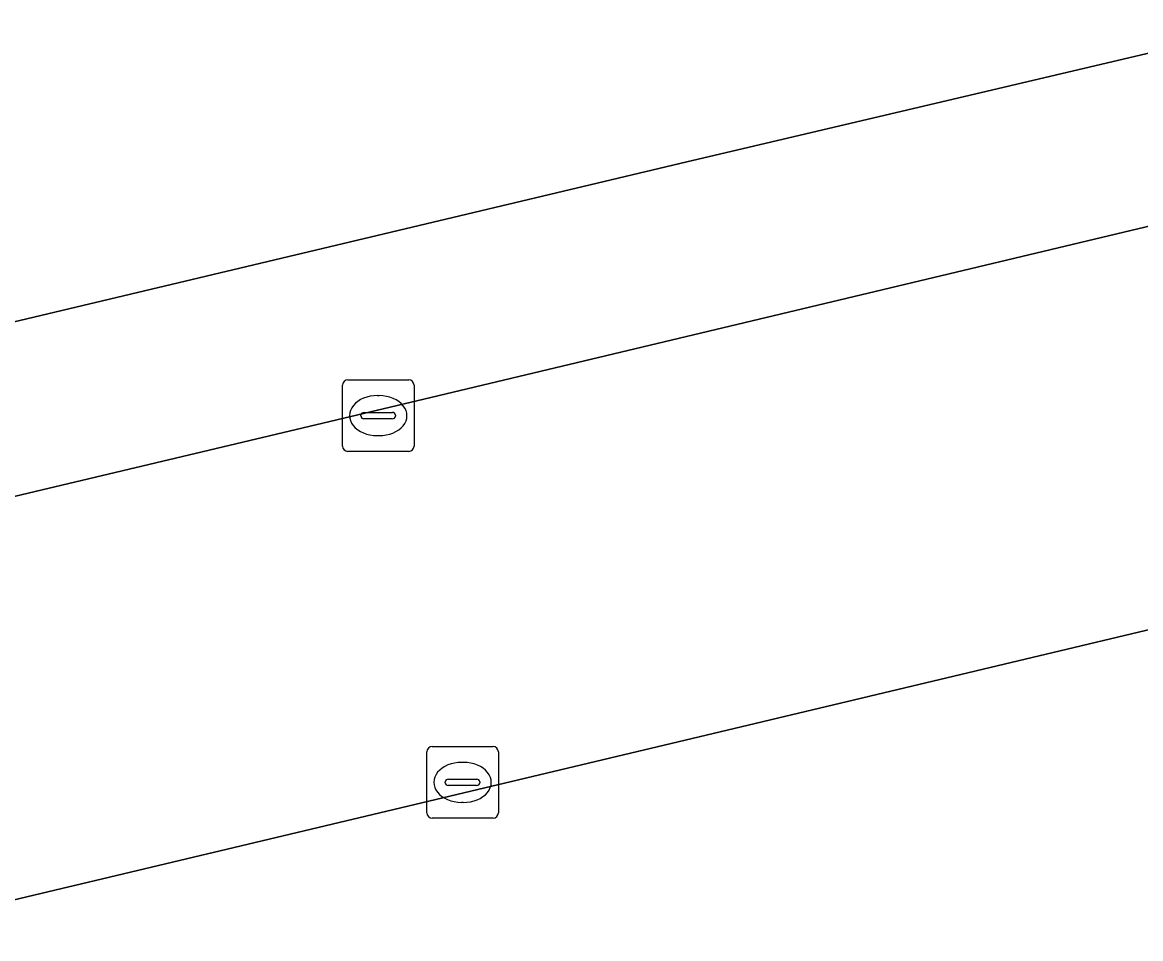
# Model space of a CAD drawing. Extents: x 160675 to 161153, y 383241 to 383714.
# Drawn here: x 160971.05 to 160986.68, y 383463.77 to 383476.57 of the extents above; entities that cross this region are included whole.
import ezdxf

# ---------------------------------------------------------------- set-up
doc = ezdxf.new("R2010")
doc.units = 0
for name, color, linetype in [('IMGEO_Kolk', 7, 'Continuous'), ('IMGEO_Parkeervlak_gesloten', 7, 'Continuous'), ('IMGEO_Parkeervlak_open', 7, 'Continuous'), ('IMGEO_Rijbaan_lokaal_gesloten', 7, 'Continuous'), ('IMGEO_Voetpad_open', 7, 'Continuous')]:
    doc.layers.add(name, color=color, linetype=linetype)

msp = doc.modelspace()

# ---------------------------------------------------------------- linework, layer by layer
at = {"layer": 'IMGEO_Kolk'}
for p, q in [((160975.521, 383470.648), (160975.521, 383471.5)), ((160975.596, 383471.574), (160976.448, 383471.574)), ((160976.522, 383471.5), (160976.522, 383470.648)), ((160976.009, 383471.354), (160976.034, 383471.354)), ((160975.78, 383471.068), (160975.78, 383471.08)), ((160976.218, 383471.031), (160975.82, 383471.031)), ((160975.823, 383471.117), (160976.221, 383471.117)), ((160976.264, 383471.08), (160976.264, 383471.068)), ((160976.032, 383470.794), (160976.007, 383470.794)), ((160976.448, 383470.574), (160975.596, 383470.574)), ((160976.699, 383465.524), (160976.699, 383466.376)), ((160976.774, 383466.45), (160977.626, 383466.45)), ((160977.7, 383466.376), (160977.7, 383465.524)), ((160977.187, 383466.23), (160977.212, 383466.23)), ((160976.958, 383465.944), (160976.958, 383465.956)), ((160977.396, 383465.907), (160976.998, 383465.907)), ((160977.001, 383465.993), (160977.399, 383465.993)), ((160977.442, 383465.956), (160977.442, 383465.944)), ((160977.21, 383465.67), (160977.185, 383465.67)), ((160977.626, 383465.45), (160976.774, 383465.45))]:
    msp.add_line(p, q, dxfattribs=at)
for points in [[(160975.521, 383470.648), (160975.521, 383471.5)], [(160975.596, 383471.574), (160976.448, 383471.574)], [(160976.522, 383471.5), (160976.522, 383470.648)], [(160976.448, 383470.574), (160975.596, 383470.574)], [(160976.699, 383465.524), (160976.699, 383466.376)], [(160976.774, 383466.45), (160977.626, 383466.45)], [(160977.7, 383466.376), (160977.7, 383465.524)], [(160977.626, 383465.45), (160976.774, 383465.45)]]:
    msp.add_lwpolyline(points, dxfattribs=at)
for centre, radius, start, end in [((160975.598, 383471.498), 0.0765, 91.552, 178.448), ((160975.598, 383471.498), 0.0765, 91.552, 178.448), ((160976.446, 383471.498), 0.0765, 1.552, 88.448), ((160976.446, 383471.498), 0.0765, 1.552, 88.448), ((160975.82, 383471.077), 0.0403, 85.8775, 175.7526), ((160975.817, 383471.067), 0.0366, 178.938, 274.7102), ((160976.221, 383471.074), 0.043, 264.8664, 352.4533), ((160976.225, 383471.079), 0.0386, 1.7309, 96.639), ((160975.598, 383470.65), 0.0765, 181.552, 268.448), ((160975.598, 383470.65), 0.0765, 181.552, 268.448), ((160976.446, 383470.65), 0.0765, 271.552, 358.448), ((160976.446, 383470.65), 0.0765, 271.552, 358.448), ((160976.776, 383466.374), 0.0765, 91.552, 178.448), ((160976.776, 383466.374), 0.0765, 91.552, 178.448), ((160977.624, 383466.374), 0.0765, 1.552, 88.448), ((160977.624, 383466.374), 0.0765, 1.552, 88.448), ((160976.998, 383465.953), 0.0403, 85.8775, 175.7526), ((160976.995, 383465.943), 0.0366, 178.938, 274.7102), ((160977.399, 383465.95), 0.043, 264.8664, 352.4533), ((160977.403, 383465.955), 0.0386, 1.7309, 96.639), ((160976.776, 383465.526), 0.0765, 181.552, 268.448), ((160976.776, 383465.526), 0.0765, 181.552, 268.448), ((160977.624, 383465.526), 0.0765, 271.552, 358.448), ((160977.624, 383465.526), 0.0765, 271.552, 358.448)]:
    msp.add_arc(centre, radius, start, end, dxfattribs=at)
for centre, major_axis, ratio, start_param, end_param in [((160976.008, 383471.074), (-0.387, 0.002), 0.722429, 4.712389, 7.853982), ((160976.033, 383471.074), (-0.39, 0.002), 0.717154, 1.570796, 4.712389), ((160977.186, 383465.95), (-0.387, 0.002), 0.722429, 4.712389, 7.853982), ((160977.211, 383465.95), (-0.39, 0.002), 0.717154, 1.570796, 4.712389)]:
    msp.add_ellipse(centre, major_axis=major_axis, ratio=ratio, start_param=start_param, end_param=end_param, dxfattribs=at)
at = {"layer": 'IMGEO_Parkeervlak_gesloten'}
msp.add_lwpolyline([(160995.466, 383470.147), (160980.701, 383466.632), (160966.645, 383463.289), (160949.112, 383459.134), (160931.555, 383454.985), (160911.346, 383450.209), (160912.313, 383445.09), (160912.456, 383444.655), (160925.647, 383447.762), (160940.889, 383451.334), (160948.323, 383453.092), (160957.181, 383455.143), (160959.945, 383443.924), (160961.401, 383438.272), (160969.602, 383440.105), (160985.135, 383443.735), (161000.128, 383447.369)], dxfattribs=at)
at = {"layer": 'IMGEO_Parkeervlak_open'}
msp.add_lwpolyline([(160976.658, 383471.303), (160994.586, 383475.579), (160994.071, 383477.858), (160980.237, 383474.595), (160964.683, 383470.898), (160965.222, 383468.589)], close=True, dxfattribs=at)
at = {"layer": 'IMGEO_Rijbaan_lokaal_gesloten'}
for points in [[(160998.276, 383476.453), (160994.586, 383475.579), (160976.658, 383471.303), (160965.222, 383468.589), (160936.322, 383461.732), (160925.692, 383459.21), (160909.438, 383455.409), (160908.819, 383455.316)], [(160911.167, 383450.167), (160911.346, 383450.209), (160931.555, 383454.985), (160949.112, 383459.134), (160966.645, 383463.289), (160980.701, 383466.632), (160995.466, 383470.147)]]:
    msp.add_lwpolyline(points, dxfattribs=at)
at = {"layer": 'IMGEO_Voetpad_open'}
msp.add_lwpolyline([(160908.819, 383455.316), (160908.315, 383457.371), (160925.023, 383461.307), (160935.883, 383463.884), (160936.322, 383461.732), (160965.222, 383468.589), (160964.683, 383470.898), (160980.237, 383474.595), (160994.071, 383477.858), (160994.586, 383475.579), (160998.276, 383476.453)], dxfattribs=at)

doc.saveas('drawing.dxf')
